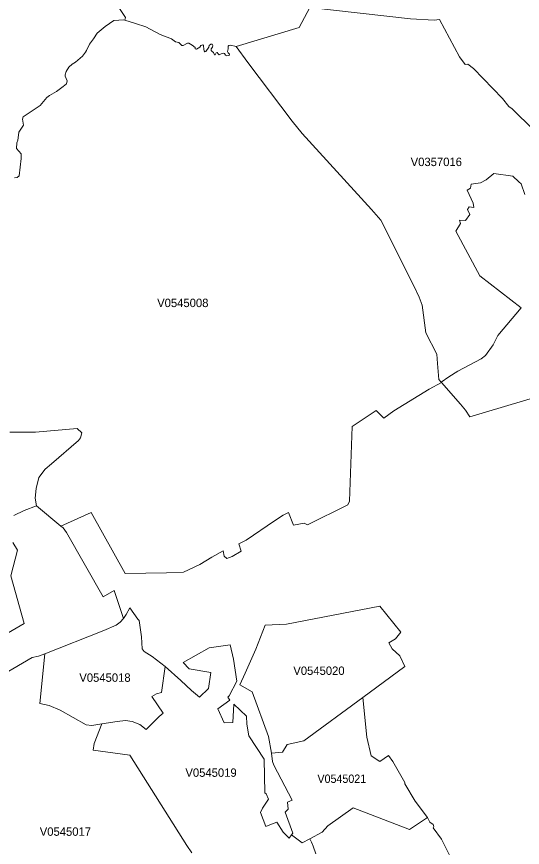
# Model space of a CAD drawing. Extents: x 369010 to 735936, y 6377141 to 6616555.
# Drawn here: x 595545 to 601557, y 6485609 to 6495475 of the extents above; entities that cross this region are included whole.
import ezdxf
from ezdxf.enums import TextEntityAlignment as Align

# ---------------------------------------------------------------- set-up
doc = ezdxf.new("R2010")
doc.units = 0
doc.header["$LTSCALE"] = 40
doc.layers.add('3', color=7, linetype='Continuous', lineweight=13)
doc.layers.add('4', color=7, linetype='Continuous')

msp = doc.modelspace()

# ---------------------------------------------------------------- linework, layer by layer
at = {"layer": '3'}
for points in [[(595518.31, 6493559.48), (595549.43, 6493564.44), (595576.57, 6493582.81), (595598.92, 6493790.03), (595597.09, 6493846.96), (595543.14, 6493910.18), (595547.77, 6493977.71), (595558.2, 6494007.83), (595567.47, 6494068.24), (595572.77, 6494101.34), (595625.73, 6494186.08), (595615.13, 6494255.59), (595622.25, 6494285.54), (595825.49, 6494418.94), (595905.43, 6494514.27), (595937.04, 6494538.93), (596018.96, 6494586.1), (596099.07, 6494646.18), (596138.79, 6494678.29), (596147.23, 6494714.2), (596122.74, 6494767.82), (596121.58, 6494784.04), (596133, 6494823.76), (596165.27, 6494876.39), (596204.83, 6494911.65), (596244.55, 6494936.14), (596327.79, 6495006.98), (596364.54, 6495052.49), (596376.95, 6495073.67), (596411.21, 6495148.98), (596459.2, 6495210.05), (596504.22, 6495280.39), (596598.39, 6495356.19), (596702.33, 6495428.02), (596818.35, 6495436.46), (596831.59, 6495432.49), (596838.21, 6495464.1), (595964.84, 6496773.4)], [(595964.84, 6496773.4), (596838.21, 6495464.1), (596831.59, 6495432.49), (596956.54, 6495394.92), (597081.33, 6495354.2), (597250.15, 6495261.52), (597387.52, 6495210.22), (597435.35, 6495177.11), (597472.59, 6495168.01), (597509.33, 6495133.92), (597525.22, 6495131.44), (597576.19, 6495158.91), (597591.91, 6495159.24), (597633.46, 6495135.41), (597666.39, 6495110.42), (597665.4, 6495092.54), (597684.76, 6495087.58), (597721.17, 6495111.41), (597736.56, 6495133.26), (597758.08, 6495138.55), (597767.84, 6495131.77), (597770.33, 6495085.09), (597773.14, 6495067.88), (597780.92, 6495058.28), (597794.49, 6495062.59), (597831.4, 6495112.07), (597832.89, 6495131.1), (597854.24, 6495148.65), (597869.8, 6495146.66), (597876.08, 6495132.59), (597875.09, 6495114.55), (597858.54, 6495093.54), (597857.55, 6495071.52), (597868.47, 6495060.93), (597885.35, 6495050.84), (597895.95, 6495022.2), (597903.23, 6495021.87), (597916.3, 6495044.38), (597930.7, 6495047.53), (597939.47, 6495032.8), (597951.39, 6495020.88), (597975.72, 6495031.8), (598000.21, 6495041.24), (598014.94, 6495038.09), (598028.51, 6495017.4), (598045.4, 6495009.62), (598070.72, 6495015.25), (598073.53, 6495030.64), (598058.14, 6495047.19), (598053.5, 6495060.93), (598060.29, 6495092.21), (598060.29, 6495108.43), (598059.79, 6495124.15), (598067.9, 6495132.59), (598087.93, 6495136.24), (598154.79, 6495120.02), (598905.52, 6495347.75), (599032.3, 6495584.59), (600229.05, 6495448.87), (600508.59, 6495431.83), (600572.97, 6495442.25), (600809.81, 6494996.88), (600877.83, 6494906.35), (600909.28, 6494909), (600976.64, 6494860.17), (601320.72, 6494504.18), (601395.36, 6494406.03), (601434.75, 6494379.72), (601691.12, 6494132.29)], [(601691.12, 6494132.29), (601434.75, 6494379.72), (601395.36, 6494406.03), (601320.72, 6494504.18), (600976.64, 6494860.17), (600909.28, 6494909), (600877.83, 6494906.35), (600809.81, 6494996.88), (600572.97, 6495442.25), (600508.59, 6495431.83), (600229.05, 6495448.87), (599032.3, 6495584.59), (598905.52, 6495347.75), (598154.79, 6495120.02), (598292.16, 6494932), (598821.28, 6494232.58), (598941.27, 6494089.26), (599765.48, 6493186.1), (599875.04, 6493057.01), (600261.16, 6492285.93), (600330.18, 6492142.76), (600366.92, 6492047.77), (600408.63, 6491720.07), (600541.36, 6491465.85), (600549.97, 6491355.79), (600564.7, 6491165.46), (600593.49, 6491132.69), (600681.21, 6491197.41), (600789.95, 6491265.76), (601068.82, 6491410.41), (601117.31, 6491451.12), (601208.67, 6491576.74), (601264.94, 6491689.61), (601544.48, 6492018.14), (601053.26, 6492396.65), (600766.94, 6492926.92), (600821.89, 6493018.78), (600811.46, 6493058.17), (600879.65, 6493052.87), (600931.95, 6493126.35), (600903.32, 6493185.77), (600923.01, 6493217.22), (600979.28, 6493207.95), (600972.83, 6493261.74), (600900.17, 6493414.83), (600940.72, 6493438.5), (600949.99, 6493485.66), (601060.22, 6493502.05), (601128.24, 6493536.31), (601216.12, 6493611.12), (601444.52, 6493580), (601515.19, 6493514.46), (601544.48, 6493489.31), (601587.68, 6493363.36)], [(597869.8, 6495146.66), (597854.24, 6495148.65), (597832.89, 6495131.1), (597831.4, 6495112.07), (597794.49, 6495062.59), (597780.92, 6495058.28), (597773.14, 6495067.88), (597770.33, 6495085.09), (597767.84, 6495131.77), (597758.08, 6495138.55), (597736.56, 6495133.26), (597721.17, 6495111.41), (597684.76, 6495087.58), (597665.4, 6495092.54), (597666.39, 6495110.42), (597633.46, 6495135.41), (597591.91, 6495159.24), (597576.19, 6495158.91), (597525.22, 6495131.44), (597509.33, 6495133.92), (597472.59, 6495168.01), (597435.35, 6495177.11), (597387.52, 6495210.22), (597250.15, 6495261.52), (597081.33, 6495354.2), (596956.54, 6495394.92), (596831.59, 6495432.49), (596818.35, 6495436.46), (596702.33, 6495428.02), (596598.39, 6495356.19), (596504.22, 6495280.39), (596459.2, 6495210.05), (596411.21, 6495148.98), (596376.95, 6495073.67), (596364.54, 6495052.49), (596327.79, 6495006.98), (596244.55, 6494936.14), (596204.83, 6494911.65), (596165.27, 6494876.39), (596133, 6494823.76), (596121.58, 6494784.04), (596122.74, 6494767.82), (596147.23, 6494714.2), (596138.79, 6494678.29), (596099.07, 6494646.18), (596018.96, 6494586.1), (595937.04, 6494538.93), (595905.43, 6494514.27), (595825.49, 6494418.94), (595622.25, 6494285.54), (595615.13, 6494255.59), (595625.73, 6494186.08), (595572.77, 6494101.34), (595567.47, 6494068.24), (595558.2, 6494007.83), (595547.77, 6493977.71), (595543.14, 6493910.18), (595597.09, 6493846.96), (595598.92, 6493790.03), (595576.57, 6493582.81), (595549.43, 6493564.44), (595518.31, 6493559.48)], [(595464.03, 6490540.02), (595768.23, 6490538.7), (596263.58, 6490585.7), (596322, 6490532.58), (596303.47, 6490471.51), (596280.96, 6490440.89), (595959.38, 6490162.34), (595883.58, 6490102.6), (595809.27, 6490000.32), (595778.65, 6489871.39), (595764.42, 6489754.87), (595782.96, 6489664.51), (596070.93, 6489424.53), (596429.41, 6489585.4), (596835.73, 6488861.98), (597325.78, 6488868.27), (597530.35, 6488877.54), (597723.99, 6488969.39), (597863.51, 6489057.11), (598001.54, 6489130.26), (598012.13, 6489067.7), (598045.4, 6489039.9), (598109.11, 6489063.73), (598212.72, 6489126.12), (598187.56, 6489212.52), (598272.3, 6489258.53), (598611.09, 6489485.76), (598714.53, 6489553.45), (598778.41, 6489588.04), (598837.83, 6489436.44), (598963.94, 6489460.44), (599002.5, 6489439.26), (599482.63, 6489678.24), (599502.49, 6489720.78), (599535.43, 6490608.71), (599819.6, 6490797.38), (599908.64, 6490707.18), (600030.95, 6490792.42), (600447.85, 6491052.09), (600594.65, 6491131.54), (600593.49, 6491132.69), (600564.7, 6491165.46), (600549.97, 6491355.79), (600541.36, 6491465.85), (600408.63, 6491720.07), (600366.92, 6492047.77), (600330.18, 6492142.76), (600261.16, 6492285.93), (599875.04, 6493057.01), (599765.48, 6493186.1), (598941.27, 6494089.26), (598821.28, 6494232.58), (598292.16, 6494932), (598154.79, 6495120.02), (598087.93, 6495136.24), (598067.9, 6495132.59), (598059.79, 6495124.15), (598060.29, 6495108.43), (598060.29, 6495092.21), (598053.5, 6495060.93), (598058.14, 6495047.19), (598073.53, 6495030.64), (598070.72, 6495015.25), (598045.4, 6495009.62), (598028.51, 6495017.4), (598014.94, 6495038.09), (598000.21, 6495041.24), (597975.72, 6495031.8), (597951.39, 6495020.88), (597939.47, 6495032.8), (597930.7, 6495047.53), (597916.3, 6495044.38), (597903.23, 6495021.87), (597895.95, 6495022.2), (597885.35, 6495050.84), (597868.47, 6495060.93), (597857.55, 6495071.52), (597858.54, 6495093.54), (597875.09, 6495114.55), (597876.08, 6495132.59), (597869.8, 6495146.66)], [(601587.68, 6493363.36), (601544.48, 6493489.31), (601515.19, 6493514.46), (601444.52, 6493580), (601216.12, 6493611.12), (601128.24, 6493536.31), (601060.22, 6493502.05), (600949.99, 6493485.66), (600940.72, 6493438.5), (600900.17, 6493414.83), (600972.83, 6493261.74), (600979.28, 6493207.95), (600923.01, 6493217.22), (600903.32, 6493185.77), (600931.95, 6493126.35), (600879.65, 6493052.87), (600811.46, 6493058.17), (600821.89, 6493018.78), (600766.94, 6492926.92), (601053.26, 6492396.65), (601544.48, 6492018.14), (601264.94, 6491689.61), (601208.67, 6491576.74), (601117.31, 6491451.12), (601068.82, 6491410.41), (600789.95, 6491265.76), (600681.21, 6491197.41), (600593.49, 6491132.69), (600594.65, 6491131.54), (600820.73, 6490874.67), (600879.65, 6490803.34), (600932.45, 6490724.06), (601758.15, 6490968.02)], [(600594.65, 6491131.54), (600447.85, 6491052.09), (600030.95, 6490792.42), (599908.64, 6490707.18), (599819.6, 6490797.38), (599535.43, 6490608.71), (599502.49, 6489720.78), (599482.63, 6489678.24), (599002.5, 6489439.26), (598963.94, 6489460.44), (598837.83, 6489436.44), (598778.41, 6489588.04), (598714.53, 6489553.45), (598611.09, 6489485.76), (598272.3, 6489258.53), (598187.56, 6489212.52), (598212.72, 6489126.12), (598109.11, 6489063.73), (598045.4, 6489039.9), (598012.13, 6489067.7), (598001.54, 6489130.26), (597863.51, 6489057.11), (597723.99, 6488969.39), (597530.35, 6488877.54), (597325.78, 6488868.27), (596835.73, 6488861.98), (596429.41, 6489585.4), (596070.93, 6489424.53), (596097.58, 6489403.51), (596138.79, 6489348.89), (596574.23, 6488584.26), (596702.99, 6488658.74), (596817.19, 6488329.22), (596848.3, 6488372.91), (596889.52, 6488454.01), (596986.5, 6488319.79), (597002.39, 6488302.58), (597027.38, 6488110.43), (597036.65, 6487965.61), (597061.8, 6487936.31), (597157.47, 6487877.89), (597311.72, 6487756.25), (597495.09, 6487591.4), (597624.19, 6487471.91), (597718.52, 6487393.46), (597826.1, 6487497.23), (597852.58, 6487687.23), (597594.89, 6487729.77), (597524.39, 6487804.57), (597832.39, 6487977.36), (598084.29, 6488015.76), (598122.85, 6487844.46), (598163.9, 6487581.31), (598070.88, 6487407.2), (598057.64, 6487392.63), (598080.32, 6487358.04), (597938.15, 6487253.11), (598011.96, 6487089.43), (598115.57, 6487092.08), (598126.16, 6487310.05), (598278.92, 6487166.56), (598282.89, 6487070.89), (598304.24, 6486932.7), (598487.62, 6486654.82), (598494.24, 6486255.79), (598511.45, 6486243.87), (598539.42, 6486182.63), (598466.27, 6486073.73), (598442.44, 6486023.25), (598508.81, 6485855.27), (598534.13, 6485868.51), (598637.73, 6485909.72), (598714.69, 6485788.9), (598783.71, 6485718.4), (598813, 6485759.61), (598829.88, 6485778.97), (598735.55, 6486027.39), (598774.11, 6486061.98), (598763.68, 6486144.4), (598819.46, 6486170.88), (598602.48, 6486585.14), (598587.92, 6486630.32), (598573.35, 6486729.96), (598540.42, 6486925.75), (598343.63, 6487458.34), (598197.66, 6487539.77), (598261.38, 6487679.29), (598389.15, 6487964.12), (598500.7, 6488248.46), (598753.09, 6488260.37), (599864.45, 6488473.71), (600114.2, 6488164.05), (600047.83, 6488084.28), (599969.21, 6488037.44), (600010.42, 6487966.93), (600100.79, 6487885.84), (600157.89, 6487755.58), (599661.21, 6487389.66), (599708.54, 6486917.8), (599760.35, 6486694.54)], [(600879.65, 6490803.34), (600820.73, 6490874.67), (600594.65, 6491131.54)], [(601758.15, 6490968.02), (600932.45, 6490724.06), (600879.65, 6490803.34)], [(595510.7, 6489551.63), (595632.84, 6489610.06), (595782.96, 6489664.51), (595764.42, 6489754.87), (595778.65, 6489871.39), (595809.27, 6490000.32), (595883.58, 6490102.6), (595959.38, 6490162.34), (596280.96, 6490440.89), (596303.47, 6490471.51), (596322, 6490532.58), (596263.58, 6490585.7), (595768.23, 6490538.7), (595464.03, 6490540.02)], [(595152.72, 6487529.67), (595729.66, 6487863.99), (595805.3, 6487878.55), (595880.6, 6487907.68), (596581.02, 6488185.23), (596726.99, 6488249.45), (596776.15, 6488285.36), (596817.19, 6488329.22), (596702.99, 6488658.74), (596574.23, 6488584.26), (596138.79, 6489348.89), (596097.58, 6489403.51), (596070.93, 6489424.53), (595782.96, 6489664.51), (595632.84, 6489610.06), (595510.7, 6489551.63)], [(595498.95, 6489228.24), (595554.73, 6489139.2), (595477.6, 6488833.68), (595635.99, 6488269.31), (594936.4, 6487863)], [(594936.4, 6487863), (595635.99, 6488269.31), (595477.6, 6488833.68), (595554.73, 6489139.2), (595498.95, 6489228.24)], [(599101.64, 6485531.54), (599070.03, 6485625.05), (599050.17, 6485672.55), (599029.15, 6485710.78), (598939.78, 6485663.61), (598813, 6485759.61), (598783.71, 6485718.4), (598714.69, 6485788.9), (598637.73, 6485909.72), (598534.13, 6485868.51), (598508.81, 6485855.27), (598442.44, 6486023.25), (598466.27, 6486073.73), (598539.42, 6486182.63), (598511.45, 6486243.87), (598494.24, 6486255.79), (598487.62, 6486654.82), (598304.24, 6486932.7), (598282.89, 6487070.89), (598278.92, 6487166.56), (598126.16, 6487310.05), (598115.57, 6487092.08), (598011.96, 6487089.43), (597938.15, 6487253.11), (598080.32, 6487358.04), (598057.64, 6487392.63), (598070.88, 6487407.2), (598163.9, 6487581.31), (598122.85, 6487844.46), (598084.29, 6488015.76), (597832.39, 6487977.36), (597524.39, 6487804.57), (597594.89, 6487729.77), (597852.58, 6487687.23), (597826.1, 6487497.23), (597718.52, 6487393.46), (597624.19, 6487471.91), (597495.09, 6487591.4), (597311.72, 6487756.25), (597267.86, 6487447.58), (597209.43, 6487433.02), (597151.01, 6487401.08), (597285.24, 6487203.13), (597240.05, 6487164.57), (597082.99, 6487009.66), (597010, 6487068.25), (596919.64, 6487104), (596840.03, 6487114.75), (596739.07, 6487105.32), (596559.67, 6487076.52), (596465.33, 6486841.34), (596453.41, 6486762.89), (596890.34, 6486702.48), (597568.08, 6485630.68), (597628.49, 6485545.28)], [(597628.49, 6485545.28), (597568.08, 6485630.68), (596890.34, 6486702.48), (596453.41, 6486762.89), (596465.33, 6486841.34), (596559.67, 6487076.52), (596437.19, 6487055.34), (596373.47, 6487063.28), (596064.15, 6487239.71), (595930.09, 6487295.48), (595819.86, 6487319.48), (595880.6, 6487907.68), (595805.3, 6487878.55), (595729.66, 6487863.99), (595152.72, 6487529.67)], [(599760.35, 6486694.54), (599863.95, 6486630.65), (599966.23, 6486701.16), (600015.39, 6486628.01), (600161.36, 6486379.75), (600161.36, 6486365.19), (600280.86, 6486159.13), (600427.33, 6485964.67), (600455.3, 6485908.06), (600497.83, 6485882.74), (600505.78, 6485856.1), (600495.02, 6485842.85), (600597.3, 6485705.98), (600723.08, 6485451.93)], [(600723.08, 6485451.93), (600597.3, 6485705.98), (600495.02, 6485842.85), (600505.78, 6485856.1), (600497.83, 6485882.74), (600455.3, 6485908.06), (600427.33, 6485964.67), (600213.5, 6485822.5), (599546.02, 6486077.54), (599245.3, 6485866.85), (599177.44, 6485791.22), (599029.15, 6485710.78), (599050.17, 6485672.55), (599070.03, 6485625.05), (599101.64, 6485531.54)]]:
    msp.add_lwpolyline(points, dxfattribs=at)
for points in [[(596817.19, 6488329.22), (596776.15, 6488285.36), (596726.99, 6488249.45), (596581.02, 6488185.23), (595880.6, 6487907.68), (595819.86, 6487319.48), (595930.09, 6487295.48), (596064.15, 6487239.71), (596373.47, 6487063.28), (596437.19, 6487055.34), (596559.67, 6487076.52), (596739.07, 6487105.32), (596840.03, 6487114.75), (596919.64, 6487104), (597010, 6487068.25), (597082.99, 6487009.66), (597240.05, 6487164.57), (597285.24, 6487203.13), (597151.01, 6487401.08), (597209.43, 6487433.02), (597267.86, 6487447.58), (597311.72, 6487756.25), (597157.47, 6487877.89), (597061.8, 6487936.31), (597036.65, 6487965.61), (597027.38, 6488110.43), (597002.39, 6488302.58), (596986.5, 6488319.79), (596889.52, 6488454.01), (596848.3, 6488372.91)], [(598573.35, 6486729.96), (598707.41, 6486740.55), (598760.54, 6486829.59), (598960.8, 6486875.77), (599661.21, 6487389.66), (600157.89, 6487755.58), (600100.79, 6487885.84), (600010.42, 6487966.93), (599969.21, 6488037.44), (600047.83, 6488084.28), (600114.2, 6488164.05), (599864.45, 6488473.71), (598753.09, 6488260.37), (598500.7, 6488248.46), (598389.15, 6487964.12), (598261.38, 6487679.29), (598197.66, 6487539.77), (598343.63, 6487458.34), (598540.42, 6486925.75)], [(599661.21, 6487389.66), (598960.8, 6486875.77), (598760.54, 6486829.59), (598707.41, 6486740.55), (598573.35, 6486729.96), (598587.92, 6486630.32), (598602.48, 6486585.14), (598819.46, 6486170.88), (598763.68, 6486144.4), (598774.11, 6486061.98), (598735.55, 6486027.39), (598829.88, 6485778.97), (598813, 6485759.61), (598939.78, 6485663.61), (599029.15, 6485710.78), (599177.44, 6485791.22), (599245.3, 6485866.85), (599546.02, 6486077.54), (600213.5, 6485822.5), (600427.33, 6485964.67), (600280.86, 6486159.13), (600161.36, 6486365.19), (600161.36, 6486379.75), (600015.39, 6486628.01), (599966.23, 6486701.16), (599863.95, 6486630.65), (599760.35, 6486694.54), (599708.54, 6486917.8)]]:
    msp.add_lwpolyline(points, close=True, dxfattribs=at)

# ---------------------------------------------------------------- texts
at = {"layer": '4'}
for s, p in [('V0357016', (600534, 6493700.38)), ('V0545008', (597520.36, 6492025.52)), ('V0545020', (599138.86, 6487657.24)), ('V0545018', (596594.94, 6487575.38)), ('V0545019', (597856.02, 6486446.99)), ('V0545017', (596124.56, 6485746.65))]:
    msp.add_text(s, height=100, dxfattribs=at).set_placement(p, align=Align.CENTER)
at = {"layer": '4', "width": 0.95}
msp.add_text('V0545021', height=100, dxfattribs=at).set_placement((599410.51, 6486374.41), align=Align.CENTER)

doc.saveas('drawing.dxf')
